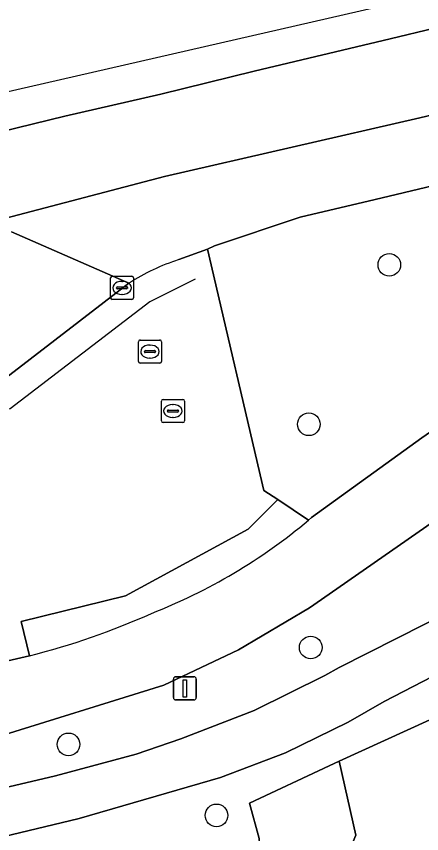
# Model space of a CAD drawing. Extents: x 157648 to 158502, y 379212 to 380938.
# Drawn here: x 158228.38 to 158245.9, y 380880.43 to 380915.73 of the extents above; entities that cross this region are included whole.
import ezdxf

# ---------------------------------------------------------------- set-up
doc = ezdxf.new("R2010")
doc.units = 0
for name, color, linetype in [('IMGEO_Berm_groen', 7, 'Continuous'), ('IMGEO_Boom', 7, 'Continuous'), ('IMGEO_Erf', 7, 'Continuous'), ('IMGEO_Fietspad_gesloten', 7, 'Continuous'), ('IMGEO_Groenvoorziening', 7, 'Continuous'), ('IMGEO_Hek', 7, 'Continuous'), ('IMGEO_Kolk', 7, 'Continuous'), ('IMGEO_Lichtmast', 7, 'Continuous'), ('IMGEO_Pand', 7, 'Continuous'), ('IMGEO_Rijbaan_lokaal_open', 7, 'Continuous'), ('IMGEO_Rijbaan_regionaal_gesloten', 7, 'Continuous'), ('IMGEO_Rioolput', 7, 'Continuous'), ('IMGEO_Voetpad_open', 7, 'Continuous')]:
    doc.layers.add(name, color=color, linetype=linetype)

msp = doc.modelspace()

# ---------------------------------------------------------------- linework, layer by layer
at = {"layer": 'IMGEO_Berm_groen'}
for points in [[(158294.565, 380917.151), (158301.746, 380918.966), (158301.101, 380921.543), (158274.381, 380915.034), (158259.976, 380911.638), (158243.896, 380907.819), (158240.648, 380907.05), (158236.951, 380905.811), (158236.641, 380905.67), (158239.079, 380895.254), (158239.681, 380894.855), (158241.017, 380893.969), (158241.148, 380894.079), (158245.913, 380897.521), (158250.083, 380900.418)], [(158247.927, 380894.961), (158241.25, 380890.308), (158241.053, 380890.179), (158237.983, 380888.371), (158234.764, 380886.844), (158227.239, 380884.51), (158216.562, 380881.917), (158176.169, 380872.274), (158170.786, 380871.038), (158169.397, 380870.904), (158167.571, 380870.872), (158165.75, 380871.003), (158163.948, 380871.297), (158155.69, 380872.659), (158150.365, 380873.521), (158148.523, 380873.783), (158145.729, 380873.832), (158142.943, 380873.632), (158141.381, 380873.409), (158125.611, 380869.701), (158120.899, 380868.795), (158112.29, 380866.807), (158104.631, 380865.308)], [(158241.017, 380893.969), (158239.681, 380894.855), (158238.4, 380893.573), (158233.102, 380890.692), (158228.593, 380889.586), (158228.952, 380888.114)], [(158175.796, 380870.028), (158198.003, 380875.375), (158230.074, 380882.921), (158233.565, 380883.858), (158235.501, 380884.527), (158238.669, 380885.752), (158241.715, 380887.254), (158242.343, 380887.608), (158251.028, 380892.001)]]:
    msp.add_lwpolyline(points, dxfattribs=at)
for centre, radius, start, end in [((158225.299, 380912.723), 24.47, 291.3911, 309.9667), ((158221.276, 380918.816), 31.647, 284.0375, 294.151)]:
    msp.add_arc(centre, radius, start, end, dxfattribs=at)
at = {"layer": 'IMGEO_Boom'}
for centre in [(158244.506, 380904.994), (158241.029, 380898.106), (158241.108, 380888.469), (158230.636, 380884.283), (158237.039, 380881.218)]:
    msp.add_circle(centre, 0.489, dxfattribs=at)
at = {"layer": 'IMGEO_Erf'}
for points in [[(158238.4, 380893.573), (158239.681, 380894.855), (158239.079, 380895.254), (158236.641, 380905.67), (158235.412, 380905.218)], [(158233.252, 380904.195), (158227.91, 380900.104), (158227.265, 380899.78), (158211.577, 380896.08), (158214.584, 380884.721), (158215.49, 380884.935), (158221.487, 380886.347), (158227.823, 380887.854), (158228.952, 380888.114), (158228.593, 380889.586), (158233.102, 380890.692), (158238.4, 380893.573)], [(158247.233, 380885.787), (158242.337, 380883.563), (158243.062, 380880.366), (158242.441, 380878.884), (158239.461, 380877.689), (158240.395, 380873.839), (158241.362, 380874.055), (158242.985, 380867.027), (158243.027, 380866.846), (158243.858, 380863.23), (158246.495, 380863.853)]]:
    msp.add_lwpolyline(points, dxfattribs=at)
msp.add_arc((158238.175, 380896.592), 9.058, 107.7618, 122.9237, dxfattribs=at)
at = {"layer": 'IMGEO_Fietspad_gesloten'}
for points in [[(158250.083, 380900.418), (158245.913, 380897.521), (158241.148, 380894.079), (158241.017, 380893.969)], [(158104.631, 380865.308), (158112.29, 380866.807), (158120.899, 380868.795), (158125.611, 380869.701), (158141.381, 380873.409), (158142.943, 380873.632), (158145.729, 380873.832), (158148.523, 380873.783), (158150.365, 380873.521), (158155.69, 380872.659), (158163.948, 380871.297), (158165.75, 380871.003), (158167.571, 380870.872), (158169.397, 380870.904), (158170.786, 380871.038), (158176.169, 380872.274), (158216.562, 380881.917), (158227.239, 380884.51), (158234.764, 380886.844), (158237.983, 380888.371), (158241.053, 380890.179), (158241.25, 380890.308), (158247.927, 380894.961)], [(158228.952, 380888.114), (158227.823, 380887.854), (158221.487, 380886.347), (158215.49, 380884.935), (158214.584, 380884.721), (158211.181, 380883.92), (158206.509, 380882.744), (158205.929, 380882.622), (158204.633, 380882.349), (158199.155, 380881.064), (158186.759, 380878.107), (158172.2, 380874.603), (158169.254, 380874.341), (158166.261, 380874.42), (158160.22, 380875.155), (158152.042, 380876.575), (158149.385, 380877.016), (158147.961, 380877.094)]]:
    msp.add_lwpolyline(points, dxfattribs=at)
for centre, radius, start, end in [((158225.299, 380912.723), 24.47, 291.3911, 309.9667), ((158221.276, 380918.816), 31.647, 284.0375, 294.151)]:
    msp.add_arc(centre, radius, start, end, dxfattribs=at)
at = {"layer": 'IMGEO_Groenvoorziening'}
for points in [[(158163.153, 380865.08), (158163.573, 380863.242), (158163.827, 380862.151), (158230.016, 380877.859), (158232.968, 380878.575), (158235.923, 380879.293), (158238.576, 380879.936), (158238.897, 380880.014), (158238.886, 380880.212), (158238.465, 380881.749), (158241.901, 380883.359), (158242.337, 380883.563), (158247.233, 380885.787), (158247.97, 380886.122), (158256.958, 380888.253), (158268.099, 380890.778)], [(158253.447, 380890.878), (158244.278, 380886.139), (158242.731, 380885.244), (158240.021, 380883.923), (158237.204, 380882.85), (158231.096, 380881.082), (158178.582, 380868.481), (158173.991, 380867.557), (158171.184, 380867.259), (158167.176, 380867), (158165.172, 380867.015)]]:
    msp.add_lwpolyline(points, dxfattribs=at)
at = {"layer": 'IMGEO_Hek'}
msp.add_lwpolyline([(158236.116, 380904.381), (158234.153, 380903.401), (158228.121, 380898.781), (158212.895, 380895.165), (158215.49, 380884.935)], dxfattribs=at)
at = {"layer": 'IMGEO_Kolk'}
for p, q in [((158232.528, 380904.499), (158233.38, 380904.499)), ((158232.453, 380903.573), (158232.453, 380904.425)), ((158232.941, 380904.279), (158232.966, 380904.279)), ((158233.454, 380904.425), (158233.454, 380903.573)), ((158232.712, 380903.993), (158232.712, 380904.005)), ((158233.15, 380903.956), (158232.752, 380903.956)), ((158232.755, 380904.042), (158233.153, 380904.042)), ((158233.196, 380904.005), (158233.196, 380903.993)), ((158233.38, 380903.499), (158232.528, 380903.499)), ((158232.964, 380903.719), (158232.939, 380903.719))]:
    msp.add_line(p, q, dxfattribs=at)
for points in [[(158232.528, 380904.499), (158233.38, 380904.499)], [(158232.453, 380903.573), (158232.453, 380904.425)], [(158233.454, 380904.425), (158233.454, 380903.573)], [(158233.38, 380903.499), (158232.528, 380903.499)]]:
    msp.add_lwpolyline(points, dxfattribs=at)
for centre, radius, start, end in [((158232.53, 380904.423), 0.0765, 91.552, 178.448), ((158232.53, 380904.423), 0.0765, 91.552, 178.448), ((158233.378, 380904.423), 0.0765, 1.552, 88.448), ((158233.378, 380904.423), 0.0765, 1.552, 88.448), ((158232.752, 380904.002), 0.0403, 85.8775, 175.7526), ((158232.749, 380903.992), 0.0366, 178.938, 274.7102), ((158233.153, 380903.999), 0.043, 264.8664, 352.4533), ((158233.157, 380904.004), 0.0386, 1.7309, 96.639), ((158232.53, 380903.575), 0.0765, 181.552, 268.448), ((158232.53, 380903.575), 0.0765, 181.552, 268.448), ((158233.378, 380903.575), 0.0765, 271.552, 358.448), ((158233.378, 380903.575), 0.0765, 271.552, 358.448)]:
    msp.add_arc(centre, radius, start, end, dxfattribs=at)
for centre, major_axis, ratio, start_param, end_param in [((158232.94, 380903.999), (-0.387, 0.002), 0.722429, 4.712389, 7.853982), ((158232.965, 380903.999), (-0.39, 0.002), 0.717154, 1.570796, 4.712389)]:
    msp.add_ellipse(centre, major_axis=major_axis, ratio=ratio, start_param=start_param, end_param=end_param, dxfattribs=at)
at = {"layer": 'IMGEO_Lichtmast'}
for p, q in [((158235.27, 380887.201), (158236.06, 380887.201)), ((158236.06, 380887.201), (158235.27, 380887.201)), ((158235.17, 380886.301), (158235.17, 380887.101)), ((158235.17, 380887.101), (158235.17, 380886.301)), ((158236.16, 380887.101), (158236.16, 380886.301)), ((158236.16, 380886.301), (158236.16, 380887.101)), ((158236.06, 380886.201), (158235.27, 380886.201)), ((158235.27, 380886.201), (158236.06, 380886.201))]:
    msp.add_line(p, q, dxfattribs=at)
msp.add_lwpolyline([(158235.59, 380887.076), (158235.74, 380887.076), (158235.74, 380886.326), (158235.59, 380886.326), (158235.59, 380887.076)], dxfattribs=at)
for centre, start, end in [((158235.27, 380887.101), 90, 180), ((158235.27, 380887.101), 90, 180), ((158236.06, 380887.101), 0, 90), ((158236.06, 380887.101), 360, 90), ((158235.27, 380886.301), 180, 270), ((158235.27, 380886.301), 180, 270), ((158236.06, 380886.301), 270, 0), ((158236.06, 380886.301), 270, 0)]:
    msp.add_arc(centre, 0.1, start, end, dxfattribs=at)
at = {"layer": 'IMGEO_Pand'}
msp.add_lwpolyline([(158242.337, 380883.563), (158241.901, 380883.359), (158238.465, 380881.749), (158238.886, 380880.212), (158238.897, 380880.014), (158239.461, 380877.689), (158242.441, 380878.884), (158243.062, 380880.366)], close=True, dxfattribs=at)
at = {"layer": 'IMGEO_Rijbaan_lokaal_open'}
msp.add_lwpolyline([(158211.221, 380895.986), (158211.577, 380896.08), (158227.265, 380899.78), (158227.91, 380900.104), (158233.252, 380904.195), (158228.174, 380906.425)], dxfattribs=at)
at = {"layer": 'IMGEO_Rijbaan_regionaal_gesloten'}
for points in [[(158322.666, 380934.145), (158125.833, 380889.066), (158052.871, 380883.253)], [(158301.101, 380921.543), (158305.33, 380922.573), (158324.416, 380927.109), (158323.73, 380929.867), (158312.504, 380927.227), (158305.087, 380925.483), (158295.501, 380923.229), (158285.916, 380920.974), (158276.489, 380918.656), (158264.922, 380915.897), (158257.255, 380914.069), (158245.832, 380911.345), (158234.792, 380908.812), (158227.589, 380906.916), (158227.57, 380906.91)], [(158235.412, 380905.218), (158236.641, 380905.67), (158236.951, 380905.811), (158240.648, 380907.05), (158243.896, 380907.819), (158259.976, 380911.638), (158274.381, 380915.034), (158301.101, 380921.543)], [(158246.458, 380915.211), (158244.539, 380914.756), (158238.668, 380913.364), (158234.632, 380912.366), (158230.487, 380911.415), (158222.755, 380909.522), (158218.848, 380908.629), (158214.827, 380907.623), (158206.828, 380905.74), (158190.824, 380901.973)], [(158190.824, 380901.973), (158206.828, 380905.74), (158214.827, 380907.623), (158218.848, 380908.629), (158222.755, 380909.522), (158230.487, 380911.415), (158234.632, 380912.366), (158238.668, 380913.364), (158244.539, 380914.756), (158246.458, 380915.211)], [(158108.098, 380883.225), (158111.93, 380883.562), (158115.871, 380883.958), (158119.805, 380884.419), (158121.91, 380884.621), (158125.792, 380885.125), (158129.602, 380885.619), (158139.469, 380887.076), (158145.241, 380887.993), (158149.175, 380888.767), (158157.971, 380890.35), (158178.311, 380895.13), (158178.332, 380895.132), (158227.57, 380906.91), (158227.589, 380906.916), (158234.792, 380908.812), (158245.832, 380911.345), (158257.255, 380914.069)], [(158228.174, 380906.425), (158233.252, 380904.195)]]:
    msp.add_lwpolyline(points, dxfattribs=at)
msp.add_arc((158238.175, 380896.592), 9.058, 107.7618, 122.9237, dxfattribs=at)
at = {"layer": 'IMGEO_Rioolput'}
for p, q in [((158233.659, 380900.821), (158233.659, 380901.673)), ((158233.734, 380901.747), (158234.586, 380901.747)), ((158234.66, 380901.673), (158234.66, 380900.821)), ((158234.147, 380901.527), (158234.172, 380901.527)), ((158233.918, 380901.241), (158233.918, 380901.253)), ((158234.356, 380901.204), (158233.958, 380901.204)), ((158233.961, 380901.29), (158234.359, 380901.29)), ((158234.17, 380900.967), (158234.145, 380900.967)), ((158234.402, 380901.253), (158234.402, 380901.241)), ((158234.586, 380900.747), (158233.734, 380900.747)), ((158234.727, 380899.18), (158235.579, 380899.18)), ((158234.652, 380898.254), (158234.652, 380899.106)), ((158235.14, 380898.96), (158235.165, 380898.96)), ((158235.653, 380899.106), (158235.653, 380898.254)), ((158234.911, 380898.674), (158234.911, 380898.686)), ((158235.349, 380898.637), (158234.951, 380898.637)), ((158234.954, 380898.723), (158235.352, 380898.723)), ((158235.395, 380898.686), (158235.395, 380898.674)), ((158235.579, 380898.18), (158234.727, 380898.18)), ((158235.163, 380898.4), (158235.138, 380898.4))]:
    msp.add_line(p, q, dxfattribs=at)
for points in [[(158233.659, 380900.821), (158233.659, 380901.673)], [(158233.734, 380901.747), (158234.586, 380901.747)], [(158234.66, 380901.673), (158234.66, 380900.821)], [(158234.586, 380900.747), (158233.734, 380900.747)], [(158234.727, 380899.18), (158235.579, 380899.18)], [(158234.652, 380898.254), (158234.652, 380899.106)], [(158235.653, 380899.106), (158235.653, 380898.254)], [(158235.579, 380898.18), (158234.727, 380898.18)]]:
    msp.add_lwpolyline(points, dxfattribs=at)
for centre, radius, start, end in [((158233.736, 380901.671), 0.0765, 91.552, 178.448), ((158233.736, 380901.671), 0.0765, 91.552, 178.448), ((158234.584, 380901.671), 0.0765, 1.552, 88.448), ((158234.584, 380901.671), 0.0765, 1.552, 88.448), ((158233.958, 380901.25), 0.0403, 85.8775, 175.7526), ((158233.955, 380901.24), 0.0366, 178.938, 274.7102), ((158234.359, 380901.247), 0.043, 264.8664, 352.4533), ((158234.363, 380901.252), 0.0386, 1.7309, 96.639), ((158233.736, 380900.823), 0.0765, 181.552, 268.448), ((158233.736, 380900.823), 0.0765, 181.552, 268.448), ((158234.584, 380900.823), 0.0765, 271.552, 358.448), ((158234.584, 380900.823), 0.0765, 271.552, 358.448), ((158234.729, 380899.104), 0.0765, 91.552, 178.448), ((158234.729, 380899.104), 0.0765, 91.552, 178.448), ((158235.577, 380899.104), 0.0765, 1.552, 88.448), ((158235.577, 380899.104), 0.0765, 1.552, 88.448), ((158234.951, 380898.683), 0.0403, 85.8775, 175.7526), ((158234.948, 380898.673), 0.0366, 178.938, 274.7102), ((158235.352, 380898.68), 0.043, 264.8664, 352.4533), ((158235.356, 380898.685), 0.0386, 1.7309, 96.639), ((158234.729, 380898.256), 0.0765, 181.552, 268.448), ((158234.729, 380898.256), 0.0765, 181.552, 268.448), ((158235.577, 380898.256), 0.0765, 271.552, 358.448), ((158235.577, 380898.256), 0.0765, 271.552, 358.448)]:
    msp.add_arc(centre, radius, start, end, dxfattribs=at)
for centre, major_axis, ratio, start_param, end_param in [((158234.146, 380901.247), (-0.387, 0.002), 0.722429, 4.712389, 7.853982), ((158234.171, 380901.247), (-0.39, 0.002), 0.717154, 1.570796, 4.712389), ((158235.139, 380898.68), (-0.387, 0.002), 0.722429, 4.712389, 7.853982), ((158235.164, 380898.68), (-0.39, 0.002), 0.717154, 1.570796, 4.712389)]:
    msp.add_ellipse(centre, major_axis=major_axis, ratio=ratio, start_param=start_param, end_param=end_param, dxfattribs=at)
at = {"layer": 'IMGEO_Voetpad_open'}
for points in [[(158251.028, 380892.001), (158242.343, 380887.608), (158241.715, 380887.254), (158238.669, 380885.752), (158235.501, 380884.527), (158233.565, 380883.858), (158230.074, 380882.921), (158198.003, 380875.375), (158175.796, 380870.028), (158175.184, 380869.895), (158171.914, 380869.367), (158168.609, 380869.132), (158165.296, 380869.194), (158165.172, 380867.015), (158167.176, 380867), (158171.184, 380867.259), (158173.991, 380867.557), (158178.582, 380868.481), (158231.096, 380881.082)], [(158231.096, 380881.082), (158237.204, 380882.85), (158240.021, 380883.923), (158242.731, 380885.244), (158244.278, 380886.139), (158253.447, 380890.878)]]:
    msp.add_lwpolyline(points, dxfattribs=at)

doc.saveas('drawing.dxf')
